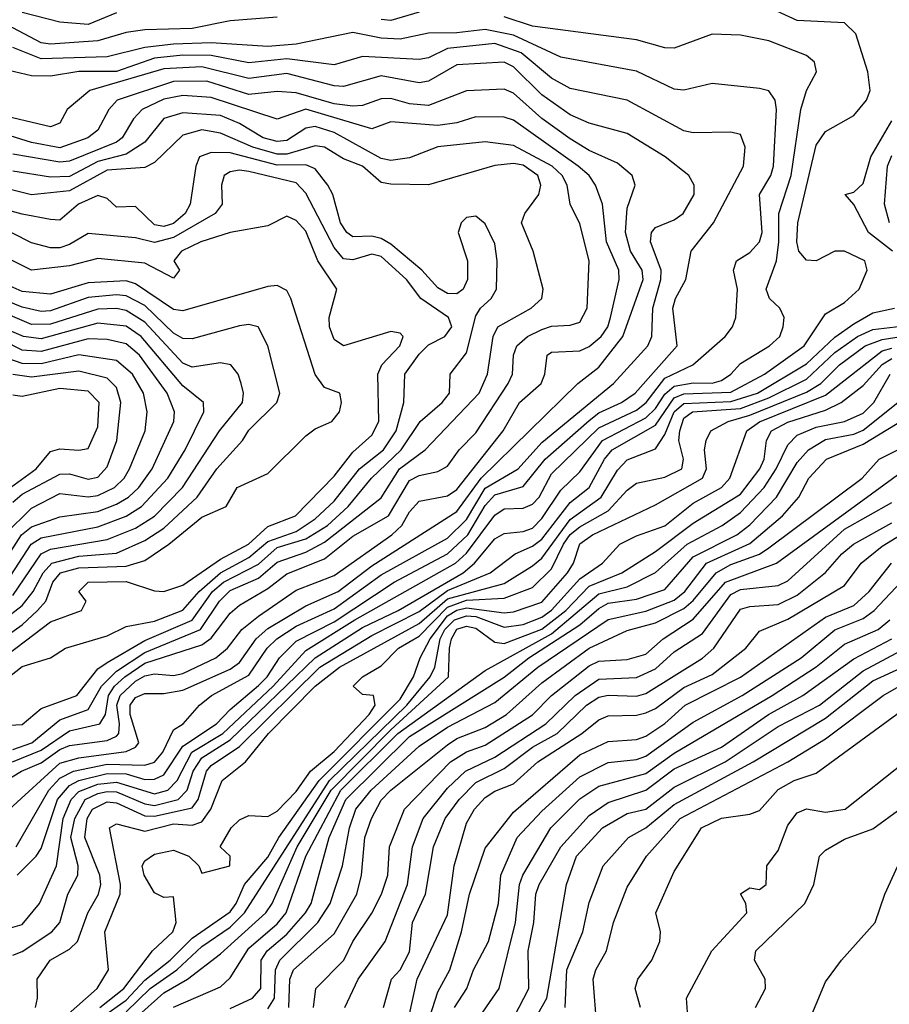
# Model space of a CAD drawing. Header units: metres. Extents: x -51132 to -49532, y -231222 to -229437.
# Tile 680 of 691: x -49809 to -49763, y -229675 to -229623. Entities that reach past the tile are written whole.
import ezdxf

# ---------------------------------------------------------------- set-up
doc = ezdxf.new("R2010")
doc.units = ezdxf.units.M
for name, color, linetype in [('CONTOUR_HALF', 8, 'Continuous'), ('CONTOUR_INDEX', 1, 'Continuous'), ('CONTOUR_INTER', 3, 'Continuous')]:
    doc.layers.add(name, color=color, linetype=linetype)

msp = doc.modelspace()

# ---------------------------------------------------------------- linework, layer by layer
at = {"layer": 'CONTOUR_HALF'}
for points, elevation in [([(-49808.38, -229675.259), (-49808.259, -229674.759), (-49808.279, -229673.759), (-49807.601, -229672.759), (-49806.58, -229672.17), (-49806.15, -229671.759), (-49805.603, -229670.259), (-49805.047, -229669.259), (-49804.914, -229668.759), (-49804.967, -229668.259), (-49805.76, -229666.259), (-49805.648, -229665.259), (-49805.364, -229664.759), (-49804.58, -229664.383), (-49804.08, -229664.43), (-49802.58, -229665.116), (-49802.08, -229665.136), (-49800.08, -229664.705), (-49799.773, -229664.259), (-49799.319, -229662.759), (-49799.08, -229662.456), (-49797.58, -229661.446), (-49793.331, -229657.259), (-49790.58, -229655.573), (-49788.08, -229654.31), (-49786.58, -229653.196), (-49784.328, -229652.259), (-49782.992, -229651.259), (-49782.08, -229650.858), (-49781.58, -229650.49), (-49780.08, -229648.541), (-49779.079, -229647.759), (-49778.277, -229646.259), (-49777.87, -229645.759), (-49775.58, -229644.454), (-49774.58, -229643.017), (-49774.08, -229642.794), (-49771.58, -229642.703), (-49769.808, -229641.759), (-49767.715, -229640.259), (-49766.58, -229638.571), (-49765.58, -229637.971), (-49764.797, -229637.259), (-49764.377, -229636.259), (-49764.508, -229635.759), (-49765.58, -229635.258), (-49766.08, -229635.247), (-49767.08, -229635.76), (-49767.58, -229635.722), (-49767.985, -229635.259), (-49768.098, -229634.759), (-49768.051, -229633.759), (-49767.08, -229629.644), (-49766.58, -229628.919), (-49765.08, -229628.07), (-49764.418, -229627.259), (-49764.216, -229626.759), (-49764.335, -229625.759), (-49764.984, -229623.759), (-49765.58, -229623.171), (-49768.08, -229623.051), (-49771.08, -229621.659)], 63.5), ([(-49804.08, -229622.645), (-49805.58, -229623.269), (-49807.08, -229623.135), (-49809.08, -229622.623)], 63.5), ([(-49810.58, -229671.285), (-49809.08, -229670.866), (-49808.168, -229669.759), (-49807.263, -229667.759), (-49806.905, -229665.259), (-49806.494, -229664.259), (-49806.08, -229663.834), (-49805.08, -229663.444), (-49804.08, -229663.333), (-49802.08, -229663.948), (-49801.366, -229663.759), (-49800.874, -229663.259), (-49800.106, -229661.759), (-49798.466, -229660.759), (-49795.806, -229658.259), (-49794.08, -229656.377), (-49791.471, -229654.759), (-49786.147, -229651.759), (-49785.58, -229651.231), (-49784.08, -229649.209), (-49783.58, -229648.88), (-49782.58, -229648.84), (-49782.08, -229648.636), (-49781.723, -229648.259), (-49781.08, -229647.033), (-49778.58, -229644.591), (-49776.58, -229643.671), (-49776.066, -229643.259), (-49775.08, -229641.97), (-49773.604, -229641.259), (-49771.884, -229639.759), (-49771.501, -229639.259), (-49771.33, -229638.759), (-49771.24, -229637.259), (-49771.444, -229636.259), (-49771.29, -229635.759), (-49770.58, -229635.318), (-49770.08, -229634.751), (-49769.933, -229634.259), (-49770.069, -229632.259), (-49769.475, -229631.259), (-49769.337, -229630.759), (-49769.173, -229627.759), (-49769.247, -229627.259), (-49769.58, -229626.774), (-49770.08, -229626.645), (-49772.58, -229626.376), (-49774.08, -229626.74), (-49774.58, -229626.686), (-49776.58, -229625.728), (-49780.58, -229624.999), (-49783.08, -229623.828), (-49784.58, -229623.528), (-49786.08, -229623.703), (-49787.58, -229623.715), (-49789.08, -229624.048), (-49790.08, -229623.99), (-49791.58, -229623.68), (-49794.58, -229624.307), (-49796.08, -229624.419), (-49799.08, -229624.235), (-49801.08, -229624.312), (-49802.58, -229624.478), (-49804.58, -229624.975), (-49808.08, -229625.078), (-49809.58, -229624.474)], 62.5), ([(-49809.391, -229666.759), (-49807.671, -229663.759), (-49807.08, -229663.136), (-49806.358, -229662.759), (-49804.58, -229662.392), (-49802.58, -229662.448), (-49802.08, -229662.286), (-49801.64, -229661.759), (-49801.08, -229660.575), (-49800.564, -229660.259), (-49799.695, -229659.259), (-49799.068, -229658.759), (-49797.08, -229657.68), (-49796.114, -229656.259), (-49795.597, -229655.759), (-49794.58, -229655.084), (-49792.58, -229654.17), (-49790.08, -229652.37), (-49786.58, -229650.435), (-49785.58, -229649.441), (-49784.58, -229647.787), (-49782.847, -229646.759), (-49781.58, -229645.365), (-49777.789, -229642.259), (-49775.984, -229640.259), (-49775.772, -229639.759), (-49775.717, -229638.259), (-49775.29, -229636.759), (-49775.266, -229636.259), (-49775.844, -229634.759), (-49775.788, -229634.259), (-49775.58, -229634), (-49774.58, -229633.599), (-49774.115, -229633.259), (-49773.532, -229632.259), (-49773.536, -229631.759), (-49773.806, -229631.259), (-49775.063, -229630.259), (-49777.08, -229629.027), (-49779.08, -229628.476), (-49780.08, -229628.036), (-49781.58, -229626.976), (-49783.08, -229625.498), (-49783.58, -229625.25), (-49786.08, -229625.401), (-49787.58, -229626.259), (-49788.08, -229626.341), (-49790.08, -229625.986), (-49792.08, -229626.541), (-49792.58, -229626.513), (-49795.08, -229625.852), (-49797.08, -229626.127), (-49799.58, -229625.511), (-49801.58, -229625.606), (-49805.5, -229626.759), (-49806.693, -229627.759), (-49807.08, -229628.49), (-49807.58, -229628.685), (-49810.58, -229627.973)], 61.5), ([(-49811.596, -229664.259), (-49809.116, -229662.759), (-49808.08, -229662.316), (-49807.08, -229661.616), (-49806.58, -229661.405), (-49804.58, -229661.139), (-49804.08, -229660.91), (-49803.957, -229660.759), (-49803.926, -229660.259), (-49804.064, -229659.259), (-49803.893, -229658.759), (-49803.08, -229657.993), (-49802.58, -229657.707), (-49802.08, -229657.612), (-49801.08, -229657.696), (-49800.58, -229657.584), (-49798.839, -229656.759), (-49798.209, -229656.259), (-49797.466, -229655.259), (-49796.58, -229654.553), (-49794.58, -229653.178), (-49792.58, -229652.402), (-49789.52, -229650.259), (-49788.99, -229649.759), (-49788.58, -229649.033), (-49788.08, -229648.471), (-49786.58, -229648.19), (-49786.08, -229647.866), (-49783.626, -229644.759), (-49782.762, -229643.259), (-49781.63, -229642.259), (-49781.426, -229641.759), (-49781.309, -229640.759), (-49781.08, -229640.602), (-49779.58, -229640.521), (-49779.08, -229640.288), (-49778.453, -229639.759), (-49778.092, -229639.259), (-49777.951, -229638.759), (-49777.495, -229636.759), (-49777.51, -229636.259), (-49778.16, -229634.759), (-49778.369, -229632.759), (-49778.74, -229631.759), (-49779.081, -229631.259), (-49779.661, -229630.759), (-49783.08, -229628.324), (-49783.58, -229628.168), (-49785.08, -229628.14), (-49786.08, -229628.463), (-49787.08, -229628.607), (-49789.58, -229628.419), (-49790.58, -229628.778), (-49794.08, -229627.749), (-49795.58, -229628.277), (-49799.08, -229627.126), (-49800.58, -229627.012), (-49801.58, -229627.209), (-49802.724, -229627.759), (-49803.181, -229628.259), (-49803.796, -229629.259), (-49804.08, -229629.489), (-49806.58, -229630.485), (-49807.08, -229630.548), (-49809.58, -229630.127)], 60.5), ([(-49809.58, -229661.614), (-49808.566, -229661.259), (-49807.08, -229660.04), (-49805.58, -229659.49), (-49804.88, -229658.259), (-49804.08, -229657.461), (-49802.58, -229656.481), (-49799.638, -229655.259), (-49798.645, -229653.759), (-49798.08, -229653.199), (-49796.58, -229652.54), (-49795.58, -229651.706), (-49794.08, -229651.171), (-49793.08, -229650.643), (-49790.08, -229648.294), (-49789.111, -229646.759), (-49787.762, -229645.759), (-49784.897, -229642.759), (-49784.462, -229641.759), (-49784.159, -229639.759), (-49783.91, -229639.259), (-49782.158, -229638.259), (-49781.595, -229637.759), (-49781.517, -229637.259), (-49782.044, -229635.259), (-49782.654, -229633.759), (-49782.491, -229633.259), (-49781.748, -229632.259), (-49781.637, -229631.759), (-49781.792, -229631.259), (-49782.58, -229630.698), (-49783.08, -229630.613), (-49784.08, -229630.716), (-49787.58, -229631.747), (-49789.58, -229631.709), (-49790.08, -229631.626), (-49791.08, -229630.757), (-49792.08, -229630.377), (-49793.08, -229629.759), (-49793.58, -229629.679), (-49795.08, -229630.123), (-49795.58, -229630.123), (-49796.872, -229629.759), (-49798.58, -229629.008), (-49799.58, -229628.831), (-49800.58, -229629.121), (-49802.08, -229630.57), (-49802.58, -229630.833), (-49804.58, -229630.96), (-49806.58, -229632.055), (-49808.58, -229632.274), (-49811.08, -229631.651)], 59.5), ([(-49763.193, -229633.759), (-49763.452, -229632.759), (-49763.303, -229630.759), (-49763.08, -229630.196)], 64.5), ([(-49810.08, -229658.02), (-49809.08, -229657.226), (-49807.58, -229656.754), (-49806.778, -229656.259), (-49804.58, -229655.603), (-49803.58, -229655.099), (-49802.08, -229654.829), (-49800.58, -229654.244), (-49799.722, -229653.259), (-49798.58, -229652.266), (-49797.08, -229651.457), (-49796.08, -229650.606), (-49794.58, -229650.072), (-49793.58, -229649.416), (-49792.58, -229648.478), (-49791.225, -229646.759), (-49789.959, -229645.759), (-49789.289, -229644.759), (-49788.891, -229643.259), (-49788.83, -229641.759), (-49788.08, -229640.701), (-49787.58, -229640.206), (-49786.718, -229639.759), (-49786.352, -229639.259), (-49786.519, -229638.759), (-49787.988, -229637.759), (-49788.738, -229636.759), (-49790.08, -229635.527), (-49790.58, -229635.419), (-49791.58, -229635.708), (-49792.08, -229635.66), (-49792.58, -229635.066), (-49794.08, -229632.192), (-49794.58, -229631.633), (-49797.08, -229631.04), (-49797.58, -229630.971), (-49798.08, -229631.063), (-49798.39, -229631.259), (-49798.53, -229631.759), (-49798.496, -229632.759), (-49798.863, -229633.259), (-49801.08, -229634.536), (-49802.08, -229634.787), (-49803.08, -229634.552), (-49805.58, -229634.324), (-49806.58, -229634.903), (-49807.08, -229635.074), (-49807.58, -229635.071), (-49808.58, -229634.814), (-49810.58, -229633.805)], 58.5), ([(-49811.08, -229656.428), (-49809.08, -229655.022), (-49808.261, -229654.259), (-49807.828, -229653.759), (-49807.461, -229652.759), (-49807.042, -229652.259), (-49806.08, -229651.997), (-49803.58, -229651.913), (-49802.58, -229651.621), (-49801.317, -229650.759), (-49799.58, -229649.328), (-49798.28, -229648.759), (-49797.699, -229647.759), (-49796.08, -229647.02), (-49794.08, -229645.018), (-49793.58, -229644.645), (-49792.699, -229644.259), (-49792.291, -229643.759), (-49792.181, -229643.259), (-49792.267, -229642.759), (-49793.08, -229642.468), (-49793.58, -229641.78), (-49794.87, -229637.759), (-49795.08, -229637.339), (-49795.58, -229637.077), (-49796.08, -229637.122), (-49800.58, -229638.414), (-49801.08, -229638.337), (-49803.08, -229636.976), (-49803.58, -229636.829), (-49805.58, -229636.928), (-49807.58, -229637.53), (-49809.08, -229637.381), (-49810.521, -229636.759)], 57.5), ([(-49809.58, -229653.468), (-49808.069, -229651.259), (-49807.58, -229651.02), (-49804.58, -229650.51), (-49803.08, -229649.904), (-49802.08, -229649.261), (-49800.593, -229647.759), (-49798.632, -229644.759), (-49797.43, -229643.259), (-49797.373, -229642.759), (-49797.484, -229642.259), (-49797.66, -229641.759), (-49798.032, -229641.259), (-49798.58, -229641.161), (-49800.08, -229641.39), (-49800.58, -229641.18), (-49802.58, -229639.007), (-49803.58, -229638.389), (-49804.08, -229638.28), (-49805.08, -229638.325), (-49807.58, -229639.118), (-49808.58, -229639.136), (-49812.965, -229637.259)], 56.5), ([(-49804.967, -229675.259), (-49803.705, -229674.259), (-49802.182, -229672.259), (-49801.101, -229671.259), (-49800.935, -229670.759), (-49801.08, -229669.405), (-49801.58, -229669.439), (-49802.08, -229669.19), (-49802.63, -229668.259), (-49802.728, -229667.759), (-49802.58, -229667.497), (-49802.08, -229667.15), (-49801.08, -229666.944), (-49800.253, -229667.259), (-49799.74, -229667.759), (-49799.58, -229668.156), (-49798.084, -229667.759), (-49798.071, -229667.259), (-49798.611, -229666.759), (-49798.026, -229665.759), (-49797.58, -229665.333), (-49797.08, -229665.11), (-49796.08, -229665.149), (-49795.58, -229664.874), (-49794.58, -229663.827), (-49793.822, -229662.759), (-49792.58, -229661.722), (-49790.715, -229659.759), (-49790.398, -229659.259), (-49790.487, -229658.759), (-49791.08, -229658.696), (-49791.574, -229658.259), (-49791.082, -229657.759), (-49790.08, -229657.188), (-49789.174, -229656.259), (-49788.08, -229655.617), (-49786.58, -229654.076), (-49785.58, -229653.709), (-49783.58, -229653.608), (-49782.08, -229653.041), (-49781.08, -229652.056), (-49780.448, -229650.759), (-49780.08, -229650.234), (-49779.58, -229649.831), (-49778.08, -229648.987), (-49777.08, -229647.887), (-49776.58, -229647.53), (-49775.08, -229647.2), (-49774.174, -229646.759), (-49774.099, -229646.259), (-49774.333, -229645.259), (-49774.29, -229644.759), (-49774.08, -229644.08), (-49773.615, -229643.759), (-49771.08, -229643.573), (-49769.58, -229643.013), (-49767.58, -229642.03), (-49766.08, -229640.617), (-49764.883, -229639.759), (-49764.08, -229639.401), (-49762.58, -229639.218)], 64.5), ([(-49810.418, -229652.259), (-49809.113, -229650.259), (-49808.58, -229649.833), (-49807.08, -229649.302), (-49805.08, -229649.018), (-49804.08, -229648.641), (-49803.456, -229648.259), (-49802.914, -229647.759), (-49802.205, -229646.759), (-49801.057, -229644.259), (-49801.013, -229643.759), (-49801.401, -229642.759), (-49802.869, -229640.759), (-49803.58, -229640.16), (-49804.58, -229639.929), (-49805.58, -229639.894), (-49808.08, -229640.556), (-49809.08, -229640.485), (-49810.08, -229639.985)], 55.5), ([(-49803.58, -229675.481), (-49802.307, -229674.259), (-49800.896, -229673.259), (-49799.58, -229672.033), (-49798.08, -229671.002), (-49797.325, -229670.259), (-49792.82, -229663.259), (-49788.73, -229659.259), (-49787.486, -229657.759), (-49787.253, -229657.259), (-49786.957, -229655.759), (-49786.713, -229655.259), (-49786.204, -229654.759), (-49785.58, -229654.545), (-49785.08, -229654.579), (-49783.58, -229655.145), (-49782.58, -229655.005), (-49781.58, -229654.609), (-49781.08, -229654.238), (-49779.58, -229652.582), (-49778.38, -229651.759), (-49777.454, -229650.759), (-49776.58, -229650.304), (-49775.08, -229649.784), (-49773.58, -229648.587), (-49772.084, -229647.759), (-49771.639, -229647.259), (-49770.74, -229644.759), (-49770.08, -229644.28), (-49766.58, -229642.868), (-49763.58, -229640.516), (-49763.08, -229640.377)], 65.5), ([(-49809.58, -229648.531), (-49809.08, -229648.104), (-49807.08, -229647.049), (-49806.58, -229647.038), (-49805.58, -229647.304), (-49805.08, -229647.201), (-49804.58, -229646.656), (-49804.068, -229645.259), (-49803.858, -229643.259), (-49804.08, -229642.471), (-49804.58, -229641.965), (-49806.08, -229641.594), (-49808.58, -229641.918), (-49809.58, -229641.772)], 54.5), ([(-49801.08, -229675.247), (-49798.58, -229674.165), (-49798.08, -229673.682), (-49797.08, -229672.116), (-49795.58, -229670.831), (-49795.104, -229670.259), (-49794.064, -229667.259), (-49792.218, -229663.759), (-49789.197, -229660.759), (-49784.58, -229657.44), (-49781.08, -229655.491), (-49778.58, -229653.374), (-49777.08, -229653.004), (-49775.58, -229652.255), (-49773.899, -229650.759), (-49772.047, -229649.759), (-49771.08, -229649.082), (-49769.827, -229647.759), (-49769.184, -229646.759), (-49768.58, -229645.492), (-49768.08, -229644.986), (-49767.08, -229644.561), (-49765.58, -229644.254), (-49764.58, -229643.817), (-49764.026, -229643.259), (-49763.154, -229641.759)], 66.5), ([(-49796.08, -229675.334), (-49795.733, -229674.759), (-49795.675, -229673.259), (-49795.45, -229672.759), (-49793.435, -229670.759), (-49792.786, -229669.759), (-49792.134, -229667.759), (-49791.766, -229665.759), (-49791.418, -229664.759), (-49790.617, -229663.759), (-49788.08, -229661.441), (-49786.58, -229660.425), (-49784.08, -229659.129), (-49781.8, -229657.259), (-49778.08, -229654.73), (-49776.08, -229654.286), (-49774.58, -229653.716), (-49774.03, -229653.259), (-49772.876, -229651.759), (-49770.58, -229650.714), (-49768.852, -229649.259), (-49767.998, -229648.259), (-49767.463, -229647.259), (-49766.528, -229646.259), (-49764.58, -229645.469), (-49761.08, -229643.323)], 67.5), ([(-49793.67, -229675.259), (-49793.544, -229674.259), (-49792.059, -229672.759), (-49791.582, -229671.759), (-49790.58, -229670.27), (-49790.06, -229669.259), (-49789.737, -229668.259), (-49789.644, -229666.759), (-49788.858, -229664.759), (-49786.41, -229662.259), (-49785.58, -229661.731), (-49784.58, -229661.376), (-49782.08, -229659.777), (-49781.075, -229658.759), (-49779.08, -229657.192), (-49778.58, -229656.939), (-49777.08, -229656.842), (-49776.08, -229656.564), (-49775.177, -229655.759), (-49773.58, -229654.724), (-49771.871, -229652.759), (-49769.167, -229651.759), (-49761.08, -229645.85)], 68.5), ([(-49789.958, -229675.259), (-49789.536, -229673.759), (-49789.08, -229673.267), (-49788.58, -229672.31), (-49788.429, -229670.759), (-49787.745, -229669.259), (-49787.318, -229666.759), (-49786.698, -229665.259), (-49785.967, -229664.259), (-49785.08, -229663.36), (-49783.58, -229662.615), (-49782.08, -229661.491), (-49780.774, -229660.759), (-49779.217, -229659.259), (-49778.58, -229658.85), (-49778.08, -229658.742), (-49776.58, -229658.785), (-49776.08, -229658.645), (-49773.08, -229656.777), (-49772.494, -229656.259), (-49771.08, -229654.192), (-49770.58, -229654.048), (-49769.08, -229653.939), (-49768.08, -229653.454), (-49766.58, -229652.246), (-49765.716, -229651.259), (-49765.104, -229650.759), (-49763.08, -229649.624)], 69.5), ([(-49787.517, -229675.759), (-49787.08, -229674.434), (-49786.451, -229673.259), (-49785.828, -229671.259), (-49785.418, -229669.259), (-49784.58, -229666.834), (-49783.08, -229664.918), (-49779.58, -229661.895), (-49778.08, -229661.19), (-49776.58, -229661.088), (-49776.08, -229660.898), (-49775.08, -229660.228), (-49774.005, -229659.259), (-49771.08, -229657.788), (-49766.58, -229654.608), (-49765.08, -229653.992), (-49764.278, -229653.259), (-49763.085, -229651.759)], 70.5), ([(-49785.569, -229676.759), (-49783.836, -229674.259), (-49782.977, -229670.759), (-49782.777, -229668.759), (-49782.584, -229668.259), (-49781.119, -229665.759), (-49779.58, -229664.215), (-49778.58, -229663.555), (-49776.08, -229662.884), (-49774.58, -229661.803), (-49769.4, -229658.759), (-49767.08, -229657.241), (-49765.58, -229656.04), (-49763.792, -229655.259), (-49763.18, -229654.759)], 71.5), ([(-49782.173, -229676.259), (-49781.316, -229674.759), (-49780.278, -229668.759), (-49779.745, -229667.259), (-49778.372, -229665.759), (-49777.08, -229664.999), (-49776.08, -229664.76), (-49774.58, -229663.609), (-49771.881, -229662.259), (-49769.08, -229660.389), (-49766.903, -229659.259), (-49764.58, -229657.448), (-49762.58, -229656.373)], 72.5), ([(-49778.684, -229676.259), (-49778.866, -229673.759), (-49778.727, -229673.259), (-49778.173, -229672.259), (-49777.791, -229670.759), (-49777.08, -229668.884), (-49776.042, -229667.259), (-49774.272, -229665.259), (-49768.571, -229662.259), (-49766.58, -229661.05), (-49763.536, -229658.759), (-49762.08, -229657.923)], 73.5), ([(-49773.861, -229675.759), (-49773.928, -229674.759), (-49772.591, -229672.259), (-49770.744, -229670.259), (-49770.793, -229669.759), (-49771.08, -229669.25), (-49770.58, -229668.924), (-49770.08, -229669.02), (-49769.713, -229668.759), (-49769.676, -229667.759), (-49769.08, -229666.953), (-49768.58, -229665.607), (-49768.08, -229664.958), (-49767.58, -229664.75), (-49766.58, -229664.93), (-49765.54, -229664.759), (-49762.389, -229662.259)], 74.5), ([(-49767.568, -229676.259), (-49766.58, -229673.896), (-49765.738, -229672.759), (-49763.948, -229670.759), (-49763.45, -229669.259), (-49762.757, -229667.759)], 75.5)]:
    msp.add_lwpolyline(points, dxfattribs=dict(at, elevation=elevation))
at = {"layer": 'CONTOUR_INDEX'}
for points, elevation in [([(-49809.589, -229662.259), (-49808.08, -229661.645), (-49806.58, -229660.631), (-49804.975, -229660.259), (-49804.676, -229659.759), (-49804.512, -229658.759), (-49804.2, -229658.259), (-49803.648, -229657.759), (-49802.58, -229657.051), (-49799.58, -229656.077), (-49799.08, -229655.728), (-49798.08, -229654.401), (-49797.58, -229653.969), (-49796.08, -229653.089), (-49795.08, -229652.328), (-49793.08, -229651.533), (-49791.58, -229650.33), (-49789.695, -229649.259), (-49788.58, -229647.382), (-49788.08, -229647.118), (-49787.08, -229646.906), (-49786.58, -229646.62), (-49785.963, -229645.759), (-49785.08, -229644.86), (-49783.364, -229642.259), (-49783.146, -229641.759), (-49783.084, -229640.759), (-49782.91, -229640.259), (-49782.346, -229639.759), (-49781.58, -229639.397), (-49781.08, -229639.215), (-49780.08, -229639.165), (-49779.58, -229639.005), (-49779.181, -229638.259), (-49779.083, -229635.759), (-49779.58, -229633.808), (-49780.08, -229632.759), (-49780.246, -229631.759), (-49780.514, -229631.259), (-49781.048, -229630.759), (-49783.08, -229629.655), (-49784.58, -229629.463), (-49787.08, -229629.735), (-49788.58, -229630.316), (-49789.58, -229630.452), (-49790.08, -229630.358), (-49792.58, -229628.977), (-49793.58, -229628.667), (-49794.08, -229628.739), (-49795.08, -229629.4), (-49795.58, -229629.447), (-49796.32, -229629.259), (-49797.58, -229628.493), (-49798.58, -229628.081), (-49800.58, -229627.94), (-49801.58, -229628.241), (-49802.58, -229629.487), (-49803.58, -229630.119), (-49805.08, -229630.504), (-49806.58, -229631.311), (-49807.58, -229631.335), (-49809.58, -229631.025)], 60), ([(-49806.08, -229676.63), (-49803.58, -229674.867), (-49802.58, -229673.819), (-49801.245, -229672.759), (-49800.08, -229671.587), (-49798.08, -229670.189), (-49797.749, -229669.759), (-49797.308, -229668.759), (-49796.08, -229667.299), (-49795.504, -229666.259), (-49793.364, -229663.259), (-49789.08, -229658.957), (-49788.38, -229657.759), (-49788.031, -229656.759), (-49787.503, -229655.759), (-49786.58, -229654.539), (-49786.08, -229654.238), (-49785.58, -229654.112), (-49783.58, -229654.387), (-49783.08, -229654.322), (-49781.58, -229653.819), (-49780.224, -229652.259), (-49779.916, -229651.759), (-49779.58, -229650.73), (-49778.899, -229650.259), (-49775.58, -229648.669), (-49773.095, -229647.259), (-49772.881, -229646.759), (-49772.977, -229645.759), (-49772.892, -229645.259), (-49772.654, -229644.759), (-49771.727, -229644.259), (-49770.58, -229643.922), (-49767.58, -229642.706), (-49766.835, -229642.259), (-49765.84, -229641.259), (-49764.474, -229640.259), (-49763.58, -229639.928), (-49761.58, -229639.608)], 65), ([(-49810.015, -229650.259), (-49808.58, -229648.839), (-49807.08, -229648.075), (-49805.58, -229648.245), (-49805.08, -229648.178), (-49804.189, -229647.759), (-49803.688, -229647.259), (-49803.394, -229646.759), (-49802.565, -229644.759), (-49802.463, -229643.759), (-49802.658, -229642.759), (-49803.248, -229641.759), (-49804.08, -229641.034), (-49806.08, -229640.74), (-49808.08, -229641.217), (-49809.08, -229641.191), (-49812.08, -229640.159)], 55), ([(-49788.58, -229675.607), (-49788.188, -229673.759), (-49786.58, -229670.351), (-49786.229, -229667.759), (-49785.58, -229665.509), (-49785.142, -229664.759), (-49784.58, -229664.155), (-49784.08, -229663.81), (-49783.08, -229663.419), (-49781.797, -229662.259), (-49779.478, -229660.759), (-49778.58, -229660.038), (-49778.08, -229659.824), (-49776.58, -229659.803), (-49776.08, -229659.679), (-49775.58, -229659.44), (-49774.08, -229658.327), (-49772.58, -229657.636), (-49770.788, -229656.259), (-49770.08, -229655.358), (-49768.58, -229654.724), (-49765.58, -229652.932), (-49764.7, -229651.759), (-49763.58, -229650.858), (-49762.58, -229650.242)], 70), ([(-49770.277, -229675.259), (-49769.758, -229674.259), (-49769.778, -229673.759), (-49770.344, -229672.759), (-49770.274, -229672.259), (-49767.668, -229669.759), (-49767.199, -229668.759), (-49766.892, -229667.259), (-49766.58, -229666.927), (-49765.58, -229666.349), (-49764.08, -229665.815), (-49762.58, -229664.708)], 75)]:
    msp.add_lwpolyline(points, dxfattribs=dict(at, elevation=elevation))
at = {"layer": 'CONTOUR_INTER'}
for points, elevation in [([(-49788.08, -229622.613), (-49789.58, -229623.046), (-49790.08, -229622.993)], 63), ([(-49795.58, -229622.877), (-49798.08, -229623.069), (-49800.08, -229623.471), (-49802.58, -229623.547), (-49803.58, -229623.684), (-49805.08, -229624.126), (-49807.58, -229624.312), (-49808.08, -229624.24), (-49809.58, -229623.443), (-49811.58, -229622.856)], 63), ([(-49809.58, -229672.498), (-49809.08, -229672.289), (-49807.507, -229671.259), (-49807.092, -229670.759), (-49806.657, -229669.259), (-49806.131, -229668.259), (-49806.108, -229667.759), (-49806.495, -229666.259), (-49806.298, -229665.259), (-49805.737, -229664.259), (-49805.08, -229663.93), (-49804.58, -229663.831), (-49804.08, -229663.851), (-49802.58, -229664.493), (-49802.08, -229664.572), (-49800.82, -229664.259), (-49800.355, -229663.759), (-49800.026, -229662.759), (-49799.58, -229662.054), (-49798.08, -229661.097), (-49793.58, -229656.762), (-49791.08, -229655.165), (-49789.18, -229654.259), (-49785.741, -229652.259), (-49785.155, -229651.759), (-49784.08, -229650.46), (-49783.58, -229650.186), (-49782.58, -229650.087), (-49782.08, -229649.896), (-49781.58, -229649.386), (-49780.58, -229647.894), (-49779.58, -229646.925), (-49778.376, -229645.259), (-49776.08, -229644.063), (-49775.58, -229643.579), (-49775.08, -229642.818), (-49774.58, -229642.388), (-49773.58, -229642.212), (-49772.58, -229642.242), (-49772.08, -229642.098), (-49771.588, -229641.759), (-49771.08, -229641.188), (-49769.544, -229640.259), (-49769.004, -229639.759), (-49768.816, -229639.259), (-49768.776, -229638.759), (-49768.99, -229638.259), (-49769.542, -229637.759), (-49769.724, -229637.259), (-49769.179, -229635.759), (-49769.041, -229634.759), (-49769.055, -229633.259), (-49768.389, -229631.259), (-49767.894, -229627.759), (-49767.58, -229626.76), (-49767.063, -229625.759), (-49767.163, -229625.259), (-49767.58, -229624.903), (-49769.58, -229624.134), (-49771.08, -229623.836), (-49772.58, -229623.771), (-49774.58, -229624.517), (-49775.08, -229624.497), (-49776.58, -229624.077), (-49782.08, -229623.343), (-49783.58, -229622.85)], 63), ([(-49809.338, -229668.259), (-49808.336, -229667.259), (-49808.08, -229666.845), (-49807.213, -229664.259), (-49806.58, -229663.515), (-49806.08, -229663.245), (-49804.58, -229662.877), (-49803.58, -229662.897), (-49802.58, -229663.194), (-49802.08, -229663.183), (-49801.58, -229662.951), (-49800.58, -229661.433), (-49798.795, -229660.259), (-49798.08, -229659.492), (-49796.58, -229658.227), (-49796.124, -229657.759), (-49795.472, -229656.759), (-49794.58, -229655.878), (-49792.58, -229654.857), (-49789.403, -229652.759), (-49786.58, -229651.264), (-49785.501, -229650.259), (-49784.58, -229648.712), (-49784.08, -229648.147), (-49782.58, -229647.704), (-49781.416, -229646.259), (-49779.08, -229644.204), (-49778.58, -229643.796), (-49777.367, -229643.259), (-49776.652, -229642.759), (-49774.428, -229640.259), (-49774.654, -229638.259), (-49774.517, -229637.759), (-49773.969, -229636.759), (-49773.694, -229635.259), (-49772.497, -229633.759), (-49770.91, -229630.759), (-49770.824, -229629.759), (-49771.08, -229629.082), (-49771.58, -229628.965), (-49773.58, -229628.988), (-49774.08, -229628.883), (-49777.08, -229627.27), (-49780.08, -229626.657), (-49781.08, -229626.105), (-49782.685, -229624.759), (-49784.08, -229624.274), (-49786.58, -229624.533), (-49787.58, -229625.025), (-49788.08, -229625.108), (-49791.08, -229624.955), (-49792.58, -229625.396), (-49795.08, -229625.076), (-49797.08, -229625.285), (-49799.08, -229624.901), (-49800.58, -229624.885), (-49802.08, -229625.052), (-49804.08, -229625.742), (-49806.08, -229625.752), (-49807.58, -229625.995), (-49808.58, -229625.976), (-49810.08, -229625.63)], 62), ([(-49809.743, -229664.759), (-49807.08, -229662.34), (-49806.08, -229662.043), (-49803.58, -229661.71), (-49803.08, -229661.492), (-49802.907, -229661.259), (-49803.365, -229659.759), (-49803.357, -229659.259), (-49803.08, -229658.869), (-49802.58, -229658.645), (-49801.58, -229658.651), (-49800.58, -229658.47), (-49798.08, -229657.367), (-49797.58, -229657.003), (-49796.697, -229655.759), (-49796.08, -229655.206), (-49794.08, -229654.01), (-49792.366, -229653.259), (-49790.58, -229651.905), (-49786.08, -229649.029), (-49784.791, -229647.259), (-49779.677, -229642.259), (-49778.58, -229641.392), (-49777.3, -229639.759), (-49776.228, -229636.759), (-49776.288, -229636.259), (-49776.902, -229635.259), (-49777.168, -229634.259), (-49777.08, -229632.983), (-49776.647, -229631.759), (-49776.81, -229631.259), (-49777.58, -229630.6), (-49779.08, -229629.92), (-49780.08, -229629.303), (-49781.58, -229628.229), (-49783.08, -229626.891), (-49783.58, -229626.69), (-49785.58, -229626.779), (-49787.58, -229627.541), (-49788.58, -229627.464), (-49789.58, -229627.176), (-49790.08, -229627.187), (-49791.08, -229627.555), (-49791.58, -229627.578), (-49792.58, -229627.456), (-49794.58, -229626.875), (-49795.58, -229626.805), (-49797.08, -229626.971), (-49799.312, -229626.259), (-49801.08, -229626.28), (-49804.053, -229627.259), (-49804.491, -229627.759), (-49805.08, -229628.853), (-49805.609, -229629.259), (-49807.08, -229629.795), (-49808.58, -229629.512), (-49810.58, -229628.894)], 61), ([(-49763.033, -229635.259), (-49764.299, -229634.259), (-49765.08, -229632.777), (-49765.537, -229632.259), (-49765.08, -229632.14), (-49764.58, -229631.671), (-49764.187, -229630.259), (-49763.08, -229628.356)], 64), ([(-49810.08, -229660.347), (-49809.08, -229660.293), (-49808.08, -229659.445), (-49806.187, -229658.759), (-49805.08, -229657.353), (-49804.58, -229657.01), (-49802.58, -229655.853), (-49800.08, -229654.765), (-49799.004, -229653.259), (-49798.429, -229652.759), (-49796.58, -229651.802), (-49795.58, -229650.931), (-49794.08, -229650.477), (-49792.928, -229649.759), (-49791.831, -229648.759), (-49790.605, -229647.259), (-49789.024, -229645.759), (-49788.031, -229644.259), (-49786.865, -229643.259), (-49786.48, -229642.759), (-49786.429, -229641.759), (-49785.58, -229640.636), (-49785.08, -229638.671), (-49784.834, -229638.259), (-49784.259, -229637.759), (-49783.993, -229637.259), (-49783.944, -229635.759), (-49784.08, -229634.856), (-49784.58, -229633.81), (-49785.08, -229633.399), (-49785.58, -229633.48), (-49785.846, -229633.759), (-49786.015, -229634.259), (-49785.514, -229635.759), (-49785.516, -229636.759), (-49785.746, -229637.259), (-49786.08, -229637.503), (-49786.58, -229637.496), (-49787.08, -229637.188), (-49787.935, -229636.259), (-49789.58, -229634.882), (-49790.08, -229634.579), (-49790.58, -229634.466), (-49791.58, -229634.492), (-49791.897, -229634.259), (-49792.245, -229633.759), (-49792.638, -229632.259), (-49792.905, -229631.759), (-49793.58, -229630.901), (-49794.08, -229630.679), (-49795.58, -229630.699), (-49798.08, -229630.048), (-49799.08, -229630.04), (-49799.691, -229630.259), (-49799.885, -229630.759), (-49800.188, -229632.759), (-49800.453, -229633.259), (-49801.08, -229633.786), (-49801.58, -229633.943), (-49802.08, -229633.851), (-49803.08, -229632.897), (-49804.08, -229632.917), (-49804.58, -229632.475), (-49805.08, -229632.306), (-49806.103, -229632.759), (-49807.08, -229633.605), (-49807.58, -229633.579), (-49809.08, -229633.292), (-49814.08, -229631.942)], 59), ([(-49810.749, -229657.259), (-49807.58, -229654.859), (-49805.945, -229654.259), (-49805.688, -229653.759), (-49806.082, -229653.259), (-49805.591, -229652.759), (-49803.58, -229652.723), (-49802.08, -229653.224), (-49801.58, -229653.257), (-49800.58, -229652.912), (-49798.58, -229651.535), (-49797.099, -229650.759), (-49796.08, -229649.817), (-49794.622, -229649.259), (-49792.58, -229647.157), (-49791.58, -229645.881), (-49790.58, -229644.991), (-49790.218, -229644.259), (-49790.269, -229641.759), (-49790.046, -229641.259), (-49789.091, -229640.259), (-49788.927, -229639.759), (-49789.08, -229639.589), (-49789.58, -229639.506), (-49792.08, -229640.258), (-49792.58, -229639.933), (-49792.827, -229639.259), (-49792.846, -229638.759), (-49792.426, -229637.259), (-49793.431, -229635.759), (-49794.08, -229634.186), (-49794.58, -229633.637), (-49795.08, -229633.402), (-49796.08, -229633.917), (-49798.08, -229634.265), (-49799.628, -229634.759), (-49800.651, -229635.259), (-49801.05, -229635.759), (-49800.763, -229636.259), (-49801.08, -229636.677), (-49802.58, -229635.896), (-49805.08, -229635.64), (-49806.58, -229636.029), (-49808.58, -229636.251), (-49814.08, -229633.518)], 58), ([(-49810.08, -229654.762), (-49809.08, -229654), (-49808.503, -229653.259), (-49807.962, -229652.259), (-49807.509, -229651.759), (-49806.08, -229651.38), (-49804.08, -229651.218), (-49802.58, -229650.555), (-49801.58, -229649.909), (-49799.828, -229648.259), (-49798.786, -229646.759), (-49797.429, -229645.259), (-49797.08, -229644.715), (-49795.611, -229643.259), (-49795.444, -229642.759), (-49796.08, -229640.255), (-49796.59, -229639.259), (-49797.08, -229639.132), (-49797.58, -229639.198), (-49800.08, -229639.891), (-49800.58, -229639.868), (-49801.08, -229639.598), (-49802.58, -229638.131), (-49803.58, -229637.618), (-49804.08, -229637.558), (-49805.58, -229637.71), (-49807.58, -229638.41), (-49808.08, -229638.443), (-49809.08, -229638.218), (-49811.425, -229637.259)], 57), ([(-49809.899, -229652.759), (-49808.607, -229650.759), (-49808.08, -229650.416), (-49805.08, -229649.838), (-49803.58, -229649.274), (-49802.763, -229648.759), (-49801.371, -229647.259), (-49800.461, -229645.759), (-49799.464, -229643.759), (-49799.477, -229643.259), (-49800.58, -229642.384), (-49802.785, -229639.759), (-49803.58, -229639.226), (-49805.08, -229639.061), (-49808.08, -229639.884), (-49809.015, -229639.759), (-49813.74, -229637.759)], 56), ([(-49806.803, -229675.759), (-49805.105, -229674.259), (-49804.515, -229673.259), (-49804.707, -229671.259), (-49803.899, -229669.259), (-49803.869, -229668.759), (-49804.461, -229665.759), (-49804.08, -229665.549), (-49802.58, -229665.922), (-49801.08, -229665.551), (-49800.08, -229665.609), (-49799.58, -229665.442), (-49799.104, -229664.759), (-49798.496, -229663.259), (-49797.255, -229662.259), (-49796.051, -229660.759), (-49793.57, -229658.259), (-49792.295, -229657.259), (-49788.08, -229654.941), (-49786.58, -229653.639), (-49783.58, -229652.824), (-49782.08, -229651.894), (-49781.58, -229651.482), (-49780.08, -229649.45), (-49778.456, -229648.259), (-49777.58, -229646.83), (-49777.08, -229646.292), (-49775.58, -229645.71), (-49775.08, -229644.958), (-49774.589, -229643.759), (-49774.08, -229643.307), (-49771.58, -229643.201), (-49770.173, -229642.759), (-49767.58, -229641.209), (-49766.08, -229639.802), (-49765.08, -229639.097), (-49764.08, -229638.514), (-49762.928, -229638.259)], 64), ([(-49803.08, -229675.825), (-49801.58, -229674.482), (-49800.329, -229673.759), (-49798.58, -229672.417), (-49796.187, -229670.259), (-49795.855, -229669.759), (-49794.53, -229666.759), (-49792.727, -229663.759), (-49789.58, -229660.575), (-49786.517, -229657.759), (-49786.473, -229656.259), (-49786.374, -229655.759), (-49786.08, -229655.254), (-49785.58, -229655.088), (-49785.08, -229655.19), (-49784.08, -229655.942), (-49783.58, -229655.996), (-49781.58, -229655.253), (-49780.326, -229654.259), (-49779.08, -229652.973), (-49777.359, -229652.259), (-49775.58, -229651.133), (-49773.58, -229649.648), (-49771.08, -229648.109), (-49770.058, -229646.759), (-49769.825, -229646.259), (-49769.695, -229645.259), (-49769.435, -229644.759), (-49768.58, -229644.305), (-49766.58, -229643.669), (-49765.756, -229643.259), (-49764.58, -229642.356), (-49763.58, -229641.254), (-49763.08, -229640.927)], 66), ([(-49810.08, -229648.034), (-49808.339, -229646.759), (-49807.58, -229645.851), (-49807.08, -229645.704), (-49806.08, -229645.783), (-49805.58, -229645.698), (-49805.08, -229644.545), (-49805.01, -229643.259), (-49805.58, -229642.65), (-49807.08, -229642.518), (-49809.08, -229642.931), (-49809.58, -229642.875)], 54), ([(-49798.08, -229675.312), (-49796.887, -229674.759), (-49796.455, -229674.259), (-49796.439, -229672.759), (-49796.118, -229672.259), (-49795.08, -229671.379), (-49794.085, -229670.259), (-49793.788, -229669.759), (-49792.841, -229666.259), (-49791.949, -229664.259), (-49788.58, -229660.918), (-49783.58, -229657.782), (-49782.27, -229656.759), (-49779.58, -229655.021), (-49778.58, -229654.15), (-49778.08, -229653.872), (-49776.58, -229653.653), (-49775.08, -229653.15), (-49773.58, -229651.414), (-49771.266, -229650.259), (-49770.58, -229649.736), (-49769.176, -229648.259), (-49768.08, -229646.435), (-49767.474, -229645.759), (-49766.58, -229645.212), (-49765.08, -229644.93), (-49764.58, -229644.717), (-49762.75, -229643.259)], 67), ([(-49794.977, -229675.259), (-49794.911, -229673.759), (-49794.719, -229673.259), (-49792.58, -229671.357), (-49791.365, -229669.259), (-49791.123, -229668.259), (-49790.947, -229666.259), (-49790.595, -229665.259), (-49790.08, -229664.292), (-49789.58, -229663.755), (-49786.58, -229661.365), (-49786.08, -229661.037), (-49784.58, -229660.44), (-49783.461, -229659.759), (-49781.58, -229658.088), (-49779.08, -229656.25), (-49777.08, -229655.324), (-49775.58, -229654.908), (-49774.08, -229654.149), (-49773.58, -229653.724), (-49772.364, -229652.259), (-49771.58, -229651.829), (-49770.08, -229651.285), (-49769.58, -229650.95), (-49764.643, -229647.259), (-49763.75, -229646.259), (-49762.58, -229645.67)], 68), ([(-49792.016, -229675.259), (-49791.308, -229673.759), (-49789.87, -229671.759), (-49788.692, -229668.759), (-49788.431, -229666.759), (-49787.867, -229665.259), (-49786.58, -229663.658), (-49785.633, -229662.759), (-49784.08, -229662.014), (-49781.371, -229660.259), (-49779.817, -229658.759), (-49778.58, -229657.894), (-49776.58, -229657.807), (-49775.58, -229657.35), (-49774.58, -229656.442), (-49773.08, -229655.484), (-49771.58, -229653.405), (-49771.08, -229653.141), (-49769.08, -229652.928), (-49768.58, -229652.69), (-49765.58, -229649.965), (-49763.08, -229648.549)], 69), ([(-49786.21, -229675.259), (-49785.549, -229674.259), (-49785.195, -229673.259), (-49784.414, -229671.759), (-49783.876, -229669.759), (-49783.762, -229668.259), (-49782.886, -229666.259), (-49781.58, -229664.866), (-49779.58, -229663.061), (-49778.08, -229662.297), (-49776.58, -229662.138), (-49776.08, -229661.971), (-49773.58, -229660.157), (-49770.993, -229658.759), (-49767.873, -229656.759), (-49766.08, -229655.273), (-49764.58, -229654.69), (-49764.001, -229654.259), (-49760.58, -229650.624)], 71), ([(-49783.05, -229675.759), (-49782.269, -229674.259), (-49782.302, -229672.259), (-49782.002, -229670.759), (-49781.896, -229669.259), (-49781.726, -229668.759), (-49780.58, -229666.756), (-49779.08, -229665.109), (-49778.08, -229664.418), (-49776.08, -229663.77), (-49774.58, -229662.638), (-49772.08, -229661.482), (-49769.594, -229659.759), (-49767.773, -229658.759), (-49765.08, -229656.821), (-49763.08, -229655.761)], 72), ([(-49780.357, -229675.259), (-49780.264, -229673.259), (-49779.411, -229671.259), (-49779.08, -229669.7), (-49778.351, -229667.759), (-49776.998, -229666.259), (-49776.08, -229665.754), (-49774.58, -229664.514), (-49770.415, -229662.259), (-49766.58, -229659.948), (-49764.08, -229657.977), (-49762.58, -229657.292)], 73), ([(-49776.359, -229675.259), (-49776.648, -229674.259), (-49776.5, -229673.759), (-49775.767, -229672.759), (-49775.337, -229671.759), (-49775.315, -229671.259), (-49775.555, -229670.259), (-49774.58, -229668.058), (-49773.134, -229665.759), (-49772.08, -229665.237), (-49770.58, -229665.035), (-49770.08, -229664.832), (-49769.08, -229663.73), (-49768.242, -229663.259), (-49767.08, -229662.861), (-49762.08, -229659.208)], 74)]:
    msp.add_lwpolyline(points, dxfattribs=dict(at, elevation=elevation))

doc.saveas('drawing.dxf')
